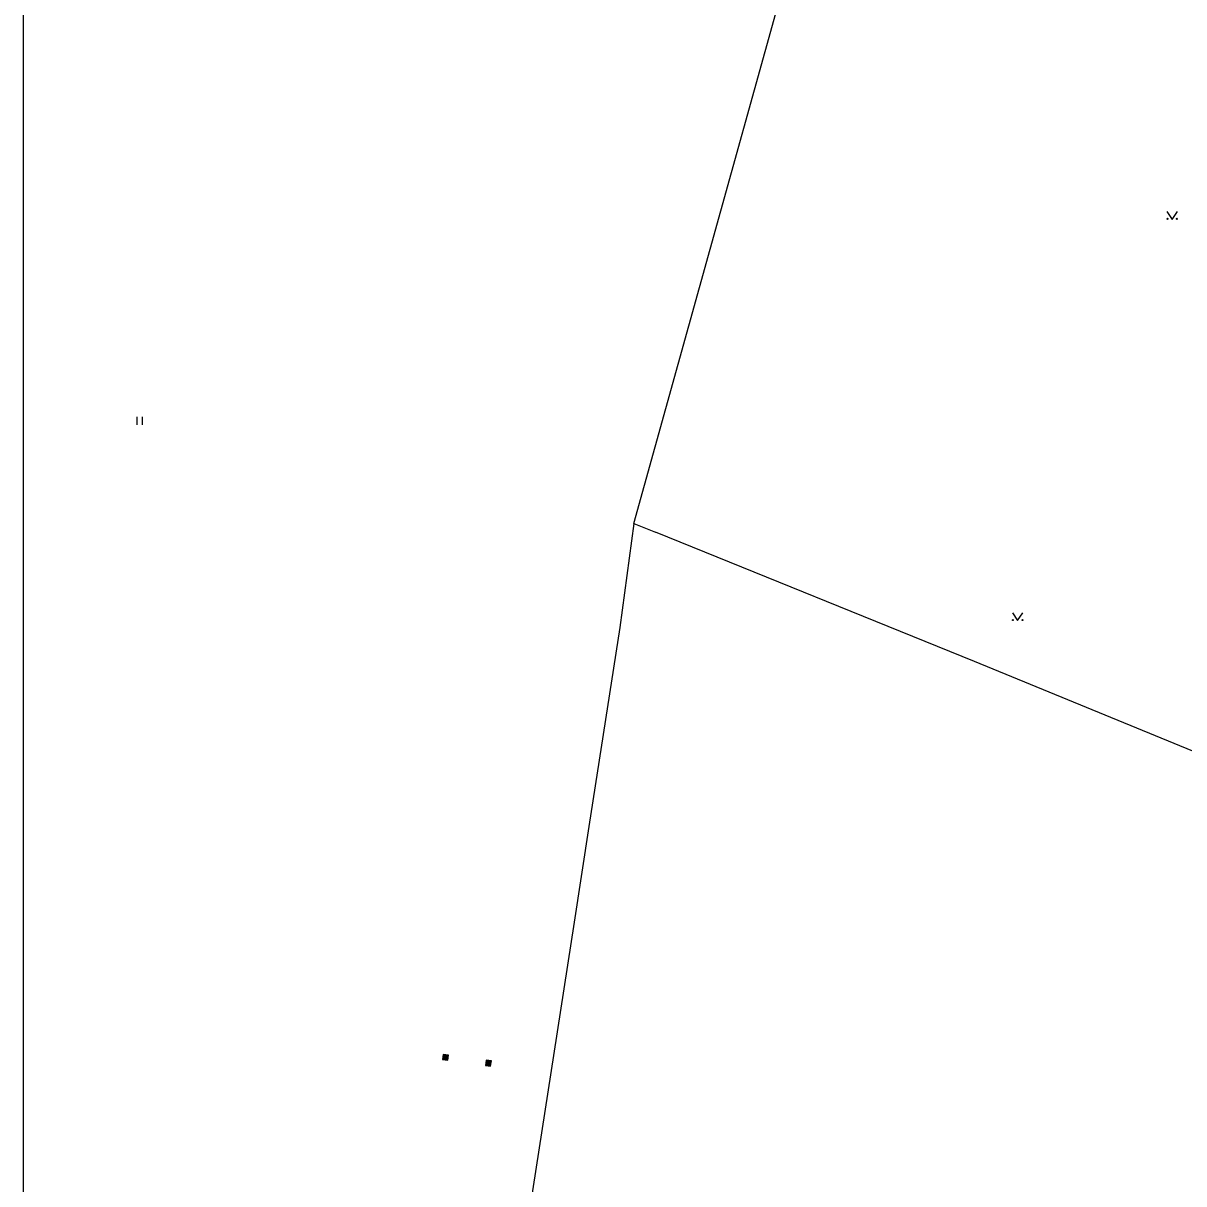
# Model space of a CAD drawing. Extents: x -599951 to -598963, y -1164095 to -1162939.
# Drawn here: x -599951.1 to -599841.3, y -1163376.2 to -1163266.3 of the extents above; entities that cross this region are included whole.
import ezdxf

# ---------------------------------------------------------------- set-up
doc = ezdxf.new("R2010")
doc.units = 0
for name, color, linetype in [('Level 25', 7, 'Continuous'), ('Level 36', 7, 'Continuous'), ('Level 51', 7, 'Continuous'), ('Level 7', 7, 'Continuous'), ('Vrstva 53', 7, 'Continuous')]:
    doc.layers.add(name, color=color, linetype=linetype)

msp = doc.modelspace()

# ---------------------------------------------------------------- linework, layer by layer
at = {"layer": 'Level 25'}
for points in [[(-599911.45, -1163364.41), (-599910.96, -1163364.48), (-599910.89, -1163363.99), (-599911.38, -1163363.92)], [(-599911.4, -1163364.37), (-599911, -1163364.43), (-599910.94, -1163364.03), (-599911.34, -1163363.97)], [(-599911.34, -1163364.33), (-599911.04, -1163364.37), (-599911, -1163364.07), (-599911.3, -1163364.03)], [(-599911.28, -1163364.28), (-599911.09, -1163364.31), (-599911.06, -1163364.12), (-599911.25, -1163364.09)], [(-599911.23, -1163364.24), (-599911.13, -1163364.26), (-599911.11, -1163364.16), (-599911.21, -1163364.14)], [(-599907.39, -1163364.96), (-599906.9, -1163365.03), (-599906.83, -1163364.54), (-599907.32, -1163364.47)], [(-599907.34, -1163364.92), (-599906.94, -1163364.98), (-599906.88, -1163364.58), (-599907.28, -1163364.52)], [(-599907.28, -1163364.88), (-599906.98, -1163364.92), (-599906.94, -1163364.62), (-599907.24, -1163364.58)], [(-599907.22, -1163364.83), (-599907.03, -1163364.86), (-599907, -1163364.67), (-599907.19, -1163364.64)], [(-599907.17, -1163364.79), (-599907.07, -1163364.81), (-599907.05, -1163364.71), (-599907.15, -1163364.69)]]:
    msp.add_lwpolyline(points, close=True, dxfattribs=at)
at = {"layer": 'Level 36'}
for p, q in [((-599940.34, -1163304.34), (-599940.34, -1163303.59)), ((-599939.84, -1163304.34), (-599939.84, -1163303.59))]:
    msp.add_line(p, q, dxfattribs=at)
for points in [[(-599842.91, -1163284.14), (-599842.41, -1163284.89), (-599841.91, -1163284.14)], [(-599857.53, -1163322.12), (-599857.03, -1163322.87), (-599856.53, -1163322.12)]]:
    msp.add_lwpolyline(points, dxfattribs=at)
for centre in [(-599842.86, -1163284.84), (-599841.96, -1163284.84), (-599857.48, -1163322.82), (-599856.58, -1163322.82)]:
    msp.add_circle(centre, 0.05, dxfattribs=at)
at = {"layer": 'Level 51'}
for points in [[(-599893.34, -1163313.66), (-599894.68, -1163323.52)], [(-599894.68, -1163323.52), (-599897.59, -1163342.35)], [(-599897.59, -1163342.35), (-599898.99, -1163351.4)], [(-599898.99, -1163351.4), (-599900.6, -1163361.77)], [(-599900.6, -1163361.77), (-599903.21, -1163378.65)]]:
    msp.add_lwpolyline(points, dxfattribs=at)
at = {"layer": 'Level 7'}
for points in [[(-599893.34, -1163313.66), (-599872.69, -1163239.37)], [(-599893.34, -1163313.66), (-599872.69, -1163239.37)], [(-599893.34, -1163313.66), (-599891.29, -1163314.5)], [(-599893.34, -1163313.66), (-599891.29, -1163314.5)], [(-599833.39, -1163338.12), (-599861.1, -1163326.75), (-599891.29, -1163314.5)], [(-599833.39, -1163338.12), (-599861.1, -1163326.75), (-599891.29, -1163314.5)]]:
    msp.add_lwpolyline(points, dxfattribs=at)
at = {"layer": 'Vrstva 53'}
msp.add_lwpolyline([(-599951.12, -1164094.69), (-598963.21, -1164094.69), (-598963.21, -1162939.4), (-599951.12, -1162939.4)], close=True, dxfattribs=at)

doc.saveas('drawing.dxf')
